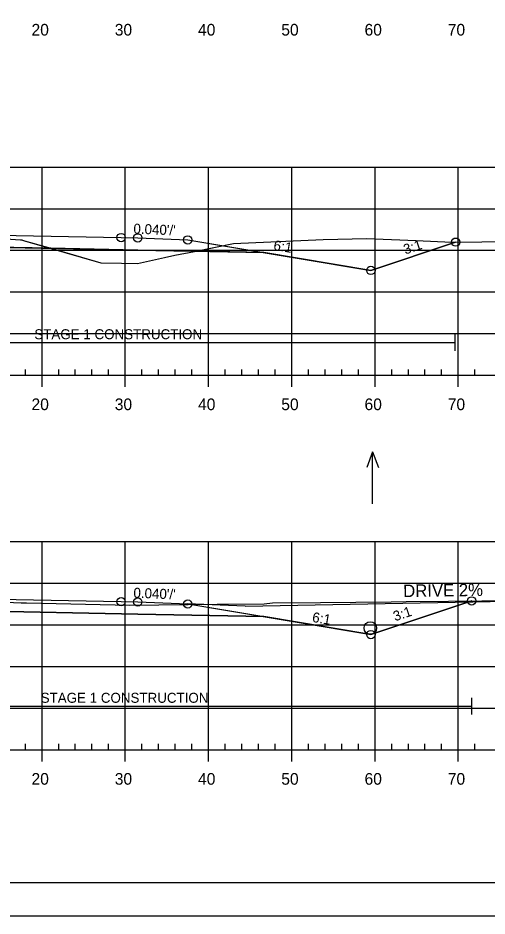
# Model space of a CAD drawing. Extents: x 1365647 to 1367999, y 387113 to 400173.
# Drawn here: x 1365911.2 to 1365967.5, y 395052.9 to 395160.8 of the extents above; entities that cross this region are included whole.
import ezdxf

# ---------------------------------------------------------------- set-up
doc = ezdxf.new("R2010")
doc.units = 0
for name, color, linetype in [('R_Alt Surface', 7, 'Continuous'), ('R_Axis', 7, 'Continuous'), ('R_Axis Annot', 7, 'Continuous'), ('R_Border', 7, 'Continuous'), ('R_Contours', 7, 'Continuous'), ('R_Drive', 7, 'Continuous'), ('R_Exist Surface', 7, 'Continuous'), ('R_Fin Surface', 7, 'Continuous'), ('R_Fin Surface Annot', 7, 'Continuous'), ('R_Grid', 7, 'Continuous'), ('R_No Plot', 7, 'Continuous'), ('R_Proposed Const Limits', 7, 'Continuous'), ('R_Water', 7, 'Continuous'), ('R_Water Annot', 7, 'Continuous')]:
    doc.layers.add(name, color=color, linetype=linetype)

msp = doc.modelspace()

# ---------------------------------------------------------------- linework, layer by layer
at = {"layer": 'R_Alt Surface'}
for points in [[(1365847.47, 395132.61), (1365862.59, 395132.91), (1365882.65, 395133.31), (1365882.65, 395134.6), (1365894.09, 395134.83), (1365906.22, 395134.59), (1365906.22, 395133.3), (1365925.59, 395132.91), (1365940.72, 395132.61)], [(1365847.47, 395088.87), (1365862.59, 395089.17), (1365882.41, 395089.57), (1365882.41, 395090.86), (1365894.09, 395091.09), (1365905.97, 395090.85), (1365905.97, 395089.56), (1365925.59, 395089.17), (1365940.72, 395088.87)]]:
    msp.add_lwpolyline(points, dxfattribs=at)
at = {"layer": 'R_Axis'}
for p, q in [((1365912.09, 395117.88), (1365912.09, 395118.58)), ((1365916.09, 395117.88), (1365916.09, 395118.58)), ((1365918.09, 395117.88), (1365918.09, 395118.58)), ((1365920.09, 395117.88), (1365920.09, 395118.58)), ((1365922.09, 395117.88), (1365922.09, 395118.58)), ((1365926.09, 395117.88), (1365926.09, 395118.58)), ((1365928.09, 395117.88), (1365928.09, 395118.58)), ((1365930.09, 395117.88), (1365930.09, 395118.58)), ((1365932.09, 395117.88), (1365932.09, 395118.58)), ((1365936.09, 395117.88), (1365936.09, 395118.58)), ((1365938.09, 395117.88), (1365938.09, 395118.58)), ((1365940.09, 395117.88), (1365940.09, 395118.58)), ((1365942.09, 395117.88), (1365942.09, 395118.58)), ((1365946.09, 395117.88), (1365946.09, 395118.58)), ((1365948.09, 395117.88), (1365948.09, 395118.58)), ((1365950.09, 395117.88), (1365950.09, 395118.58)), ((1365952.09, 395117.88), (1365952.09, 395118.58)), ((1365956.09, 395117.88), (1365956.09, 395118.58)), ((1365958.09, 395117.88), (1365958.09, 395118.58)), ((1365960.09, 395117.88), (1365960.09, 395118.58)), ((1365962.09, 395117.88), (1365962.09, 395118.58)), ((1365966.09, 395117.88), (1365966.09, 395118.58)), ((1365749.09, 395117.88), (1366039.09, 395117.88)), ((1365914.09, 395116.48), (1365914.09, 395117.88)), ((1365924.09, 395116.48), (1365924.09, 395117.88)), ((1365934.09, 395116.48), (1365934.09, 395117.88)), ((1365944.09, 395116.48), (1365944.09, 395117.88)), ((1365954.09, 395116.48), (1365954.09, 395117.88)), ((1365964.09, 395116.48), (1365964.09, 395117.88)), ((1365912.09, 395072.88), (1365912.09, 395073.58)), ((1365916.09, 395072.88), (1365916.09, 395073.58)), ((1365918.09, 395072.88), (1365918.09, 395073.58)), ((1365920.09, 395072.88), (1365920.09, 395073.58)), ((1365922.09, 395072.88), (1365922.09, 395073.58)), ((1365926.09, 395072.88), (1365926.09, 395073.58)), ((1365928.09, 395072.88), (1365928.09, 395073.58)), ((1365930.09, 395072.88), (1365930.09, 395073.58)), ((1365932.09, 395072.88), (1365932.09, 395073.58)), ((1365936.09, 395072.88), (1365936.09, 395073.58)), ((1365938.09, 395072.88), (1365938.09, 395073.58)), ((1365940.09, 395072.88), (1365940.09, 395073.58)), ((1365942.09, 395072.88), (1365942.09, 395073.58)), ((1365946.09, 395072.88), (1365946.09, 395073.58)), ((1365948.09, 395072.88), (1365948.09, 395073.58)), ((1365950.09, 395072.88), (1365950.09, 395073.58)), ((1365952.09, 395072.88), (1365952.09, 395073.58)), ((1365956.09, 395072.88), (1365956.09, 395073.58)), ((1365958.09, 395072.88), (1365958.09, 395073.58)), ((1365960.09, 395072.88), (1365960.09, 395073.58)), ((1365962.09, 395072.88), (1365962.09, 395073.58)), ((1365966.09, 395072.88), (1365966.09, 395073.58)), ((1365749.09, 395072.88), (1366039.09, 395072.88)), ((1365914.09, 395071.48), (1365914.09, 395072.88)), ((1365924.09, 395071.48), (1365924.09, 395072.88)), ((1365934.09, 395071.48), (1365934.09, 395072.88)), ((1365944.09, 395071.48), (1365944.09, 395072.88)), ((1365954.09, 395071.48), (1365954.09, 395072.88)), ((1365964.09, 395071.48), (1365964.09, 395072.88))]:
    msp.add_line(p, q, dxfattribs=at)
at = {"layer": 'R_Border'}
msp.add_line((1366052.27, 395056.88), (1365736.09, 395056.88), dxfattribs=at)
at = {"layer": 'R_Contours'}
for points in [[(1365906.22, 395134.5), (1365911.52, 395134.14), (1365911.6, 395134.14), (1365911.66, 395134.13), (1365911.75, 395134.1), (1365912, 395134.03), (1365915.15, 395133.12), (1365906.22, 395133.3)], [(1365932.55, 395132.77), (1365937.09, 395133.68), (1365947.86, 395134.17), (1365953.12, 395134.29), (1365959.03, 395134.07), (1365963.33, 395133.85), (1365963.77, 395133.86), (1365953.59, 395130.46), (1365940.72, 395132.61)], [(1365915.15, 395133.12), (1365921.14, 395131.39), (1365923.62, 395131.34), (1365925.57, 395131.31), (1365928.8, 395132), (1365930.05, 395132.31), (1365932.42, 395132.75), (1365932.55, 395132.77), (1365925.59, 395132.91)], [(1365905.97, 395090.78), (1365911.59, 395090.54), (1365911.77, 395090.54), (1365911.82, 395090.53), (1365911.84, 395090.53), (1365912.22, 395090.53), (1365924.63, 395090.23), (1365935.13, 395090.37), (1365940.78, 395090.42), (1365941.78, 395090.53), (1365947.52, 395090.58), (1365956.02, 395090.66), (1365957.83, 395090.67), (1365962.9, 395090.73), (1365965.7, 395090.76), (1365953.59, 395086.72), (1365940.72, 395088.87), (1365925.59, 395089.17), (1365905.97, 395089.56)]]:
    msp.add_lwpolyline(points, close=True, dxfattribs=at)
at = {"layer": 'R_Drive'}
for q in [(1365979.09, 395090.89), (1365931.52, 395090.39)]:
    msp.add_line((1365938.51, 395090.11), q, dxfattribs=at)
at = {"layer": 'R_Exist Surface'}
for points in [[(1365906.22, 395134.5), (1365911.52, 395134.14), (1365911.6, 395134.14), (1365911.66, 395134.13), (1365911.75, 395134.1), (1365912, 395134.03), (1365921.14, 395131.39), (1365923.62, 395131.34), (1365925.57, 395131.31), (1365928.8, 395132), (1365930.05, 395132.31), (1365932.42, 395132.75), (1365937.09, 395133.68), (1365947.86, 395134.17), (1365953.12, 395134.29), (1365959.03, 395134.07), (1365963.33, 395133.85), (1365970.52, 395133.95)], [(1365905.97, 395090.78), (1365911.59, 395090.54), (1365911.77, 395090.54), (1365911.82, 395090.53), (1365911.84, 395090.53), (1365912.22, 395090.53), (1365924.63, 395090.23), (1365935.13, 395090.37), (1365940.78, 395090.42), (1365941.78, 395090.53), (1365947.52, 395090.58), (1365956.02, 395090.66), (1365957.83, 395090.67), (1365962.9, 395090.73), (1365974.91, 395090.86)]]:
    msp.add_lwpolyline(points, dxfattribs=at)
at = {"layer": 'R_Fin Surface'}
for points in [[(1365830.35, 395131.88), (1365834.59, 395130.46), (1365852.3, 395133.41), (1365856.59, 395134.13), (1365862.59, 395134.37), (1365864.59, 395134.41), (1365894.09, 395135), (1365923.59, 395134.41), (1365925.59, 395134.37), (1365931.59, 395134.13), (1365935.89, 395133.41), (1365953.59, 395130.46), (1365963.77, 395133.86)], [(1365830.35, 395131.88), (1365834.59, 395130.46), (1365847.47, 395132.61), (1365856.59, 395134.13), (1365862.59, 395134.37), (1365864.59, 395134.41), (1365894.09, 395135), (1365923.59, 395134.41), (1365925.59, 395134.37), (1365931.59, 395134.13), (1365940.72, 395132.61), (1365953.59, 395130.46), (1365963.77, 395133.86)], [(1365856.59, 395134.13), (1365862.59, 395134.37), (1365864.59, 395134.41), (1365894.09, 395135), (1365923.59, 395134.41), (1365925.59, 395134.37), (1365931.59, 395134.13)], [(1365831.22, 395087.85), (1365834.59, 395086.72), (1365852.3, 395089.67), (1365856.59, 395090.39), (1365862.59, 395090.63), (1365864.59, 395090.67), (1365894.09, 395091.26), (1365923.59, 395090.67), (1365925.59, 395090.63), (1365931.59, 395090.39), (1365935.89, 395089.67), (1365953.59, 395086.72), (1365965.7, 395090.76)], [(1365831.22, 395087.85), (1365834.59, 395086.72), (1365847.47, 395088.87), (1365856.59, 395090.39), (1365862.59, 395090.63), (1365864.59, 395090.67), (1365894.09, 395091.26), (1365923.59, 395090.67), (1365925.59, 395090.63), (1365931.59, 395090.39), (1365940.72, 395088.87), (1365953.59, 395086.72), (1365965.7, 395090.76)], [(1365856.59, 395090.39), (1365862.59, 395090.63), (1365864.59, 395090.67), (1365894.09, 395091.26), (1365923.59, 395090.67), (1365925.59, 395090.63), (1365931.59, 395090.39)]]:
    msp.add_lwpolyline(points, dxfattribs=at)
at = {"layer": 'R_Grid'}
for p, q in [((1365749.09, 395142.88), (1366039.09, 395142.88)), ((1365914.09, 395117.88), (1365914.09, 395142.88)), ((1365924.09, 395117.88), (1365924.09, 395142.88)), ((1365934.09, 395117.88), (1365934.09, 395142.88)), ((1365944.09, 395117.88), (1365944.09, 395142.88)), ((1365954.09, 395117.88), (1365954.09, 395142.88)), ((1365964.09, 395117.88), (1365964.09, 395142.88)), ((1365749.09, 395137.88), (1366039.09, 395137.88)), ((1365749.09, 395132.88), (1366039.09, 395132.88)), ((1365749.09, 395127.88), (1366039.09, 395127.88)), ((1365749.09, 395122.88), (1366039.09, 395122.88)), ((1365749.09, 395117.88), (1366039.09, 395117.88)), ((1365749.09, 395097.88), (1366039.09, 395097.88)), ((1365914.09, 395072.88), (1365914.09, 395097.88)), ((1365924.09, 395072.88), (1365924.09, 395097.88)), ((1365934.09, 395072.88), (1365934.09, 395097.88)), ((1365944.09, 395072.88), (1365944.09, 395097.88)), ((1365954.09, 395072.88), (1365954.09, 395097.88)), ((1365964.09, 395072.88), (1365964.09, 395097.88)), ((1365749.09, 395092.88), (1366039.09, 395092.88)), ((1365749.09, 395087.88), (1366039.09, 395087.88)), ((1365749.09, 395082.88), (1366039.09, 395082.88)), ((1365749.09, 395077.88), (1366039.09, 395077.88)), ((1365749.09, 395072.88), (1366039.09, 395072.88))]:
    msp.add_line(p, q, dxfattribs=at)
at = {"layer": 'R_No Plot'}
msp.add_line((1365723.69, 395052.91), (1366057.03, 395052.91), dxfattribs=at)
msp.add_lwpolyline([(1365723.69, 395266.24), (1366057.03, 395266.24), (1366057.03, 395052.9), (1365723.69, 395052.9)], close=True, dxfattribs=at)
for centre in [(1365923.59, 395134.41), (1365923.59, 395134.41), (1365923.59, 395134.41), (1365923.59, 395134.41), (1365923.59, 395134.41), (1365925.59, 395134.37), (1365925.59, 395134.37), (1365925.59, 395134.37), (1365925.59, 395134.37), (1365925.59, 395134.37), (1365931.59, 395134.13), (1365931.59, 395134.13), (1365931.59, 395134.13), (1365931.59, 395134.13), (1365931.59, 395134.13), (1365963.77, 395133.86), (1365963.77, 395133.86), (1365953.59, 395130.46), (1365953.59, 395130.46), (1365953.59, 395130.46), (1365953.59, 395130.46), (1365953.59, 395130.46), (1365923.59, 395090.67), (1365923.59, 395090.67), (1365923.59, 395090.67), (1365923.59, 395090.67), (1365923.59, 395090.67), (1365925.59, 395090.63), (1365925.59, 395090.63), (1365925.59, 395090.63), (1365925.59, 395090.63), (1365925.59, 395090.63), (1365931.59, 395090.39), (1365931.59, 395090.39), (1365931.59, 395090.39), (1365931.59, 395090.39), (1365931.59, 395090.39), (1365965.7, 395090.76), (1365965.7, 395090.76), (1365953.59, 395086.72), (1365953.59, 395086.72), (1365953.59, 395086.72), (1365953.59, 395086.72), (1365953.59, 395086.72)]:
    msp.add_circle(centre, 0.5, dxfattribs=at)
at = {"layer": 'R_Proposed Const Limits'}
for points in [[(1365931.59, 395134.13), (1365953.59, 395130.46), (1365963.77, 395133.86)], [(1365931.59, 395090.39), (1365953.59, 395086.72), (1365965.7, 395090.76)]]:
    msp.add_lwpolyline(points, dxfattribs=at)
at = {"layer": 'R_Water'}
for p, q in [((1365963.7, 395120.8), (1365963.7, 395122.8)), ((1365882.65, 395121.8), (1365963.7, 395121.8)), ((1365965.7, 395077.13), (1365965.7, 395079.13)), ((1365882.41, 395078.13), (1365965.7, 395078.13))]:
    msp.add_line(p, q, dxfattribs=at)
msp.add_circle((1365953.52, 395087.5), 0.75, dxfattribs=at)
at = {"layer": 'R_Water Annot'}
for p, q in [((1365953.8, 395108.69), (1365953.1, 395106.77)), ((1365953.8, 395102.41), (1365953.8, 395108.69)), ((1365953.8, 395108.69), (1365954.5, 395106.77))]:
    msp.add_line(p, q, dxfattribs=at)

# ---------------------------------------------------------------- texts
at = {"layer": 'R_Axis Annot'}
for s, p in [('20', (1365912.83, 395158.68)), ('30', (1365922.83, 395158.68)), ('40', (1365932.83, 395158.68)), ('50', (1365942.83, 395158.68)), ('60', (1365952.83, 395158.68)), ('70', (1365962.83, 395158.68)), ('20', (1365912.83, 395113.68)), ('30', (1365922.83, 395113.68)), ('40', (1365932.83, 395113.68)), ('50', (1365942.83, 395113.68)), ('60', (1365952.83, 395113.68)), ('70', (1365962.83, 395113.68)), ('20', (1365912.83, 395068.68)), ('30', (1365922.83, 395068.68)), ('40', (1365932.83, 395068.68)), ('50', (1365942.83, 395068.68)), ('60', (1365952.83, 395068.68)), ('70', (1365962.83, 395068.68))]:
    msp.add_text(s, height=1.4, dxfattribs=at).set_placement(p)
at = {"layer": 'R_Drive'}
msp.add_text('DRIVE 2%', height=1.5, rotation=0.9164, dxfattribs=at).set_placement((1365957.48, 395091.21))
at = {"layer": 'R_Fin Surface Annot'}
for s, rotation, p in [("0.040'/'", 357.7094, (1365925.05, 395134.89)), ('6:1', 350.5377, (1365941.83, 395132.93)), ('3:1', 18.4349, (1365957.73, 395132.37)), ("0.040'/'", 357.7094, (1365925.05, 395091.15)), ('6:1', 350.5377, (1365946.48, 395088.25)), ('3:1', 18.4349, (1365956.5, 395088.3))]:
    msp.add_text(s, height=1.2, rotation=rotation, dxfattribs=at).set_placement(p)
at = {"layer": 'R_Water'}
for p in [(1365913.17, 395122.2), (1365913.93, 395078.52)]:
    msp.add_text('STAGE 1 CONSTRUCTION', height=1.2, dxfattribs=at).set_placement(p)

doc.saveas('drawing.dxf')
